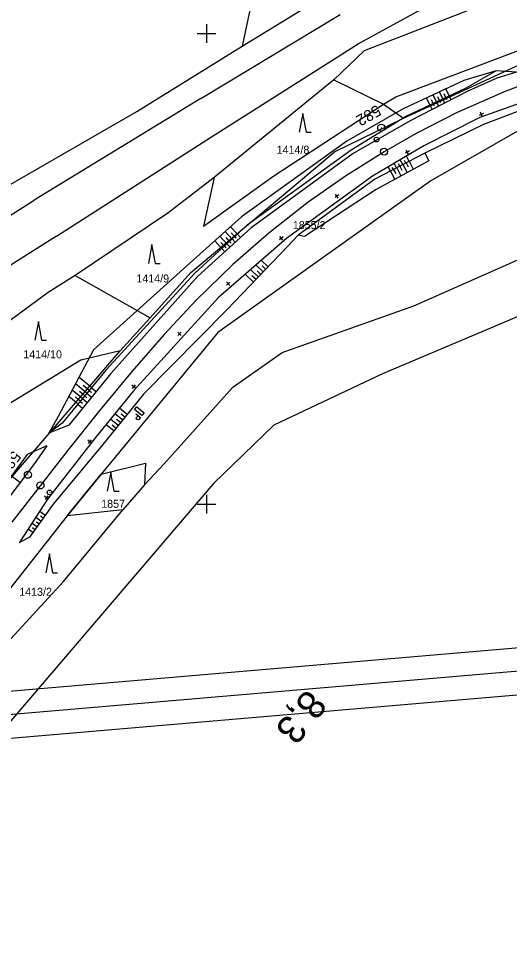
# Model space of a CAD drawing. Extents: x -779302 to -774398, y -1144902 to -1142831.
# Drawn here: x -778340 to -778235.6, y -1143892.5 to -1143696.8 of the extents above; entities that cross this region are included whole.
import ezdxf

# ---------------------------------------------------------------- set-up
doc = ezdxf.new("R2010")
doc.units = 0
for name, color, linetype in [('hektosit - Vrstva 5', 7, 'Continuous'), ('Hranice parcel', 7, 'Continuous'), ('legenda I_5_2 - Vrstva 53', 7, 'Continuous'), ('Parcelní čísla', 7, 'Continuous'), ('SŽDC', 7, 'Continuous'), ('Vnitřní kresba', 7, 'Continuous'), ('Vrstva 1', 7, 'Continuous'), ('zjednodus_g_situ-seda - Vrstva 1', 7, 'Continuous'), ('zjednodus_g_situ-seda - Vrstva 33', 7, 'Continuous'), ('zjednodus_g_situ-seda - Vrstva 48', 7, 'Continuous'), ('zjednodus_g_situ-seda - Vrstva 49', 7, 'Continuous'), ('zjednodus_g_situ-seda - Vrstva 63', 7, 'Continuous'), ('zjednodus_g_situ-seda - Vrstva 7', 7, 'Continuous'), ('Značky kultur', 7, 'Continuous')]:
    doc.layers.add(name, color=color, linetype=linetype)

msp = doc.modelspace()

# ---------------------------------------------------------------- linework, layer by layer
at = {"layer": 'hektosit - Vrstva 5'}
for p, q in [((-778300, -1143698), (-778300, -1143702)), ((-778302, -1143700), (-778298, -1143700)), ((-778300, -1143798), (-778300, -1143802)), ((-778302, -1143800), (-778298, -1143800))]:
    msp.add_line(p, q, dxfattribs=at)
at = {"layer": 'Hranice parcel'}
for p, q in [((-778287.96, -1143681.89), (-778292.44, -1143702.68)), ((-778292.44, -1143702.68), (-778278.76, -1143694.3)), ((-778272.9, -1143709.81), (-778298.38, -1143730.62)), ((-778272.9, -1143709.81), (-778262.39, -1143715.02)), ((-778262.39, -1143715.02), (-778258.15, -1143717.99)), ((-778327.94, -1143751.44), (-778311.99, -1143760.43)), ((-778318.36, -1143767.45), (-778311.99, -1143760.43)), ((-778297.62, -1143763.5), (-778322.41, -1143793.6)), ((-778340.39, -1143793.1), (-778318.36, -1143767.45)), ((-778329.6, -1143802.5), (-778322.41, -1143793.6)), ((-778313.21, -1143795.87), (-778317.81, -1143801.23)), ((-778317.81, -1143801.23), (-778329.6, -1143802.5)), ((-778329.6, -1143802.5), (-778343.47, -1143820.07))]:
    msp.add_line(p, q, dxfattribs=at)
for points in [[(-778160.14, -1143662.37), (-778266.47, -1143703.7), (-778272.9, -1143709.81)], [(-778262.39, -1143715.02), (-778259.76, -1143713.44), (-778205.17, -1143692.74), (-778156.42, -1143684.85), (-778160.14, -1143662.37)], [(-778258.15, -1143717.99), (-778226.02, -1143703.2), (-778205.58, -1143698.68), (-778187.29, -1143695.6), (-778152.63, -1143691.27)], [(-778359.01, -1143737.93), (-778342.1, -1143732.27), (-778314.85, -1143716.56), (-778292.44, -1143702.68)], [(-778313.21, -1143795.87), (-778309.09, -1143791.5), (-778294.43, -1143775.14), (-778283.89, -1143767.8), (-778255.89, -1143757.86), (-778187.65, -1143727.69), (-778162.69, -1143715.23), (-778155.29, -1143711.47)], [(-778218.29, -1143711.84), (-778252.34, -1143731.3), (-778297.62, -1143763.5)], [(-778298.38, -1143730.62), (-778300.63, -1143740.93), (-778285.72, -1143730.23), (-778262.39, -1143715.02)], [(-778311.99, -1143760.43), (-778303.35, -1143750.75), (-778282.28, -1143733.16), (-778272.82, -1143725.14), (-778258.15, -1143717.99)], [(-778154.14, -1143725.63), (-778179.34, -1143737.13), (-778262.61, -1143772.29), (-778285.69, -1143783.2), (-778298.53, -1143795.65), (-778343.69, -1143848.48), (-778375.32, -1143880.74), (-778394.75, -1143898.05), (-778401.03, -1143902.99), (-778411.09, -1143910.58), (-778464.29, -1143949.38), (-778492.24, -1143968.43), (-778546.37, -1143995.76), (-778568.54, -1144004.65), (-778592.3, -1144003.98), (-778622.87, -1144002.93), (-778634.83, -1144006.49), (-778697.09, -1144033.84)], [(-778298.38, -1143730.62), (-778308.2, -1143738.2), (-778327.94, -1143751.44)], [(-778327.94, -1143751.44), (-778333.64, -1143755.01), (-778357.14, -1143772.22)], [(-778318.36, -1143767.45), (-778326.73, -1143769.44), (-778343.84, -1143779.81)], [(-778322.41, -1143793.6), (-778312.98, -1143791.31), (-778313.21, -1143795.87)], [(-778408.15, -1143894.88), (-778377.97, -1143868.11), (-778330.39, -1143816.43), (-778317.81, -1143801.23)]]:
    msp.add_lwpolyline(points, dxfattribs=at)
at = {"layer": 'legenda I_5_2 - Vrstva 53'}
for points in [[(-778395.28, -1143859.46), (-778380.18, -1143839.73), (-778340.39, -1143793.1), (-778318.36, -1143767.45), (-778311.99, -1143760.43), (-778303.35, -1143750.75), (-778282.28, -1143733.16), (-778272.82, -1143725.14), (-778258.15, -1143717.99), (-778226.02, -1143703.2)], [(-778218.29, -1143711.84), (-778252.34, -1143731.3), (-778297.62, -1143763.5), (-778322.41, -1143793.6), (-778329.6, -1143802.5), (-778343.47, -1143820.07), (-778366.88, -1143851.34), (-778382.36, -1143870.73)]]:
    msp.add_lwpolyline(points, dxfattribs=at)
at = {"layer": 'SŽDC'}
for points in [[(-778395.28, -1143859.46), (-778380.18, -1143839.73), (-778340.39, -1143793.1), (-778318.36, -1143767.45), (-778311.99, -1143760.43), (-778303.35, -1143750.75), (-778282.28, -1143733.16), (-778272.82, -1143725.14), (-778258.15, -1143717.99), (-778226.02, -1143703.2)], [(-778218.29, -1143711.84), (-778252.34, -1143731.3), (-778297.62, -1143763.5), (-778322.41, -1143793.6), (-778329.6, -1143802.5), (-778343.47, -1143820.07), (-778366.88, -1143851.34), (-778382.36, -1143870.73)]]:
    msp.add_lwpolyline(points, dxfattribs=at)
at = {"layer": 'Vnitřní kresba'}
for p, q in [((-778267.79, -1143702.21), (-778234.77, -1143684.06)), ((-778301.23, -1143713.82), (-778271.61, -1143695.99)), ((-778298.93, -1143721.99), (-778267.79, -1143702.21)), ((-778301.23, -1143713.82), (-778336.67, -1143735.43)), ((-778331.87, -1143743.04), (-778298.93, -1143721.99)), ((-778402.63, -1143777.01), (-778336.67, -1143735.43)), ((-778331.87, -1143743.04), (-778397.98, -1143784.72))]:
    msp.add_line(p, q, dxfattribs=at)
at = {"layer": 'Vrstva 1'}
for points in [[(-777571, -1143485.76), (-778617.18, -1143575.21), (-778591.88, -1143871.12), (-777545.7, -1143781.67)], [(-777551.11, -1143777.12), (-778587.32, -1143865.71), (-778611.77, -1143579.77), (-777575.56, -1143491.17)], [(-777580.11, -1143496.57), (-778407.09, -1143567.28), (-778383.5, -1143843.27), (-777556.51, -1143772.57)]]:
    msp.add_lwpolyline(points, close=True, dxfattribs=at)
at = {"layer": 'zjednodus_g_situ-seda - Vrstva 1'}
msp.add_lwpolyline([(-778226.66, -1143708.61), (-778236.33, -1143712.24), (-778246.73, -1143716.81), (-778255.4, -1143721.23), (-778262.26, -1143725.11), (-778270.48, -1143730.29), (-778278.36, -1143735.83), (-778286.77, -1143742.43), (-778294.38, -1143749.08), (-778302.2, -1143756.69), (-778309.01, -1143763.94), (-778315.84, -1143771.74), (-778322.97, -1143780.37), (-778329.39, -1143788.44), (-778335.36, -1143796.08), (-778341.37, -1143803.85)], dxfattribs=at)
at = {"layer": 'zjednodus_g_situ-seda - Vrstva 33'}
msp.add_lwpolyline([(-778313.25, -1143780.62), (-778313.73, -1143781.2), (-778315.29, -1143779.92), (-778314.81, -1143779.34)], close=True, dxfattribs=at)
msp.add_lwpolyline([(-778315.02, -1143780.81), (-778314.05, -1143781.6), (-778314.38, -1143782.01), (-778314.52, -1143782.1), (-778314.75, -1143782.05), (-778314.83, -1143781.98), (-778314.93, -1143781.77), (-778314.86, -1143781.62), (-778314.53, -1143781.21)], dxfattribs=at)
at = {"layer": 'zjednodus_g_situ-seda - Vrstva 48'}
for p, q in [((-778251.13, -1143714.55), (-778251.84, -1143713.05)), ((-778250.45, -1143714.23), (-778250.81, -1143713.48)), ((-778249.78, -1143713.91), (-778250.48, -1143712.41)), ((-778249.1, -1143713.59), (-778249.45, -1143712.84)), ((-778248.42, -1143713.27), (-778249.12, -1143711.78)), ((-778248.42, -1143713.27), (-778248.04, -1143714.08)), ((-778252.49, -1143715.19), (-778253.2, -1143713.69)), ((-778252.49, -1143715.19), (-778252.04, -1143716.15)), ((-778251.81, -1143714.87), (-778252.16, -1143714.12)), ((-778251.81, -1143714.87), (-778251.59, -1143715.33)), ((-778251.13, -1143714.55), (-778250.7, -1143715.46)), ((-778250.45, -1143714.23), (-778250.24, -1143714.67)), ((-778249.77, -1143713.91), (-778249.37, -1143714.77)), ((-778249.1, -1143713.59), (-778248.9, -1143714.01)), ((-778258.26, -1143727.86), (-778258.81, -1143726.82)), ((-778257.59, -1143727.52), (-778257.88, -1143726.98)), ((-778256.93, -1143727.17), (-778257.51, -1143726.06)), ((-778256.91, -1143727.16), (-778256.03, -1143728.84)), ((-778260.92, -1143729.26), (-778261.39, -1143728.35)), ((-778260.25, -1143728.91), (-778260.5, -1143728.44)), ((-778260.23, -1143728.9), (-778259.78, -1143729.76)), ((-778259.59, -1143728.56), (-778260.1, -1143727.58)), ((-778259.57, -1143728.55), (-778258.67, -1143730.27)), ((-778258.92, -1143728.21), (-778259.19, -1143727.71)), ((-778258.9, -1143728.2), (-778258.46, -1143729.06)), ((-778258.24, -1143727.85), (-778257.35, -1143729.55)), ((-778257.58, -1143727.51), (-778257.13, -1143728.35)), ((-778260.9, -1143729.25), (-778259.99, -1143730.99)), ((-778294.56, -1143743.67), (-778296.03, -1143742.06)), ((-778293.45, -1143742.66), (-778294.92, -1143741.06)), ((-778294.01, -1143743.17), (-778294.74, -1143742.36)), ((-778293.44, -1143742.65), (-778292.79, -1143743.35)), ((-778296.77, -1143745.7), (-778298.26, -1143744.07)), ((-778295.67, -1143744.69), (-778297.15, -1143743.06)), ((-778296.22, -1143745.19), (-778296.96, -1143744.38)), ((-778295.11, -1143744.18), (-778295.85, -1143743.37)), ((-778295.65, -1143744.67), (-778295.01, -1143745.37)), ((-778295.1, -1143744.17), (-778294.78, -1143744.52)), ((-778294.54, -1143743.66), (-778293.9, -1143744.36)), ((-778293.99, -1143743.15), (-778293.67, -1143743.51)), ((-778296.76, -1143745.68), (-778296.12, -1143746.38)), ((-778296.2, -1143745.18), (-778295.88, -1143745.53)), ((-778286.88, -1143749.59), (-778288.35, -1143748.18)), ((-778288.96, -1143751.76), (-778290.63, -1143750.16)), ((-778287.92, -1143750.68), (-778289.49, -1143749.17)), ((-778288.44, -1143751.22), (-778289.25, -1143750.44)), ((-778287.4, -1143750.13), (-778288.16, -1143749.4)), ((-778290, -1143752.84), (-778291.77, -1143751.14)), ((-778289.48, -1143752.3), (-778290.34, -1143751.47)), ((-778324.46, -1143775.25), (-778327.11, -1143773.07)), ((-778326.37, -1143777.57), (-778328.55, -1143775.78)), ((-778325.42, -1143776.41), (-778327.83, -1143774.43)), ((-778325.89, -1143776.99), (-778327.04, -1143776.05)), ((-778324.94, -1143775.83), (-778326.21, -1143774.79)), ((-778324.96, -1143775.85), (-778324.46, -1143776.26)), ((-778324.48, -1143775.28), (-778323.49, -1143776.09)), ((-778327.32, -1143778.73), (-778329.27, -1143777.13)), ((-778326.85, -1143778.15), (-778327.88, -1143777.3)), ((-778326.39, -1143777.59), (-778325.39, -1143778.41)), ((-778325.91, -1143777.01), (-778325.42, -1143777.42)), ((-778325.44, -1143776.43), (-778324.44, -1143777.25)), ((-778327.34, -1143778.75), (-778326.34, -1143779.58)), ((-778326.87, -1143778.17), (-778326.37, -1143778.58)), ((-778316.9, -1143780.95), (-778318.52, -1143779.63)), ((-778318.8, -1143783.27), (-778320.41, -1143781.95)), ((-778317.85, -1143782.11), (-778319.47, -1143780.79)), ((-778318.32, -1143782.69), (-778319.13, -1143782.03)), ((-778317.38, -1143781.53), (-778318.18, -1143780.87)), ((-778319.74, -1143784.43), (-778321.36, -1143783.12)), ((-778319.27, -1143783.85), (-778320.08, -1143783.19)), ((-778339.69, -1143795.41), (-778341.51, -1143794.02)), ((-778334.33, -1143802.39), (-778335.48, -1143801.56)), ((-778335.2, -1143803.61), (-778336.31, -1143802.82)), ((-778334.77, -1143803), (-778335.33, -1143802.59)), ((-778336.96, -1143806.04), (-778337.95, -1143805.33)), ((-778336.08, -1143804.83), (-778337.13, -1143804.07)), ((-778336.52, -1143805.44), (-778337.03, -1143805.07)), ((-778335.64, -1143804.22), (-778336.18, -1143803.83))]:
    msp.add_line(p, q, dxfattribs=at)
at = {"layer": 'zjednodus_g_situ-seda - Vrstva 49'}
for points in [[(-778136.63, -1143697.49), (-778161.83, -1143700.92), (-778185.22, -1143703.57), (-778188.13, -1143703.75), (-778197.91, -1143705.22), (-778213.57, -1143708.84), (-778241.08, -1143719.37), (-778253.56, -1143725.4), (-778264.19, -1143730.97), (-778280.54, -1143742.85), (-778282.68, -1143745.21), (-778295.59, -1143758.65), (-778313.39, -1143776.64), (-778322.08, -1143787.3), (-778332.62, -1143800.03), (-778337.65, -1143807.01), (-778339.86, -1143808.25)], [(-778161.78, -1143698.78), (-778186.22, -1143701.95), (-778198.16, -1143704.12), (-778213.76, -1143707.85), (-778241.89, -1143717.86)], [(-778234.08, -1143708.23), (-778238.39, -1143707.94), (-778244.86, -1143711.6), (-778257.51, -1143717.54), (-778269.27, -1143724.77), (-778291.35, -1143740.74), (-778302.46, -1143750.9), (-778321.34, -1143771.46), (-778330.69, -1143782.81), (-778333.56, -1143784.89)], [(-778238.39, -1143707.94), (-778245.32, -1143709.99), (-778258.2, -1143716.04), (-778270.15, -1143722.86), (-778292.58, -1143738.97), (-778303.48, -1143748.75), (-778324.01, -1143767.21), (-778331.52, -1143781.38), (-778333.56, -1143784.89)], [(-778234.08, -1143708.23), (-778238.3, -1143709.46), (-778244.47, -1143712.24), (-778256.72, -1143718.57), (-778268.79, -1143725.5), (-778290.53, -1143741.3), (-778301.93, -1143751.66), (-778320.33, -1143772.21), (-778329.3, -1143783.2), (-778333.56, -1143784.89)], [(-778241.89, -1143717.86), (-778253.83, -1143723.89), (-778264.71, -1143730.3), (-778282.99, -1143743.53)], [(-778253.56, -1143725.4), (-778252.72, -1143727.04), (-778263.92, -1143733.12), (-778279.15, -1143743.12), (-778280.54, -1143742.85)], [(-778282.99, -1143743.53), (-778297.46, -1143756.08), (-778315.52, -1143775.95)], [(-778315.52, -1143775.95), (-778323.59, -1143785.85), (-778333.8, -1143798.98), (-778339.86, -1143808.25)], [(-778333.99, -1143787.58), (-778336.61, -1143791.37), (-778344.02, -1143801.11), (-778354.3, -1143816.64), (-778366.78, -1143832.56), (-778374.67, -1143843.15), (-778383.24, -1143853.65), (-778392.93, -1143865.25), (-778400.17, -1143872.91), (-778405.12, -1143878.31), (-778413.66, -1143886.77), (-778425.31, -1143895.33), (-778436.1, -1143903.82), (-778447.56, -1143911.56), (-778458.03, -1143918.06)], [(-778333.99, -1143787.58), (-778338.16, -1143789.47), (-778345.72, -1143799.74), (-778357.62, -1143814.04), (-778371.19, -1143829.27), (-778386.14, -1143847.12), (-778403.66, -1143869.84), (-778405.71, -1143873.18)]]:
    msp.add_lwpolyline(points, dxfattribs=at)
at = {"layer": 'zjednodus_g_situ-seda - Vrstva 63'}
for p, q in [((-778262.9, -1143720), (-778262.8, -1143720)), ((-778338.03, -1143793.76), (-778337.93, -1143793.76))]:
    msp.add_line(p, q, dxfattribs=at)
for centre in [(-778262.85, -1143720), (-778337.98, -1143793.76)]:
    msp.add_circle(centre, 0.756, dxfattribs=at)
at = {"layer": 'zjednodus_g_situ-seda - Vrstva 7'}
for p, q in [((-778241.09, -1143717.02), (-778242.01, -1143717.4)), ((-778241.36, -1143717.67), (-778241.74, -1143716.75)), ((-778263.81, -1143722.51), (-778263.89, -1143722.56)), ((-778256.88, -1143724.94), (-778257.74, -1143725.45)), ((-778257.06, -1143725.63), (-778257.56, -1143724.77)), ((-778271.86, -1143734.29), (-778272.68, -1143734.86)), ((-778271.99, -1143734.99), (-778272.56, -1143734.16)), ((-778283.71, -1143743.19), (-778284.49, -1143743.81)), ((-778283.79, -1143743.89), (-778284.41, -1143743.11)), ((-778295.03, -1143752.82), (-778295.76, -1143753.5)), ((-778295.06, -1143753.53), (-778295.74, -1143752.79)), ((-778305.37, -1143764.18), (-778306.09, -1143763.49)), ((-778305.39, -1143763.47), (-778306.08, -1143764.19)), ((-778315.12, -1143775.37), (-778315.9, -1143774.74)), ((-778315.19, -1143774.67), (-778315.83, -1143775.44)), ((-778324.46, -1143787.04), (-778325.25, -1143786.43)), ((-778324.55, -1143786.34), (-778325.16, -1143787.13)), ((-778333.35, -1143797.49), (-778333.41, -1143797.57)), ((-778333.64, -1143798.93), (-778334.43, -1143798.32)), ((-778333.72, -1143798.23), (-778334.34, -1143799.02))]:
    msp.add_line(p, q, dxfattribs=at)
for centre, radius in [((-778263.85, -1143722.54), 0.5), ((-778262.26, -1143725.11), 0.75), ((-778335.31, -1143796.03), 0.75), ((-778333.38, -1143797.53), 0.5)]:
    msp.add_circle(centre, radius, dxfattribs=at)
at = {"layer": 'Značky kultur'}
for p, q in [((-778279.52, -1143716.98), (-778280.27, -1143720.98)), ((-778278.77, -1143720.98), (-778279.52, -1143716.98)), ((-778278.77, -1143720.98), (-778277.77, -1143720.98)), ((-778311.6, -1143744.85), (-778312.35, -1143748.85)), ((-778310.85, -1143748.85), (-778311.6, -1143744.85)), ((-778310.85, -1143748.85), (-778309.85, -1143748.85)), ((-778335.75, -1143761.18), (-778336.5, -1143765.18)), ((-778335, -1143765.18), (-778335.75, -1143761.18)), ((-778335, -1143765.18), (-778334, -1143765.18)), ((-778320.36, -1143793.28), (-778321.11, -1143797.28)), ((-778319.61, -1143797.28), (-778320.36, -1143793.28)), ((-778319.61, -1143797.28), (-778318.61, -1143797.28)), ((-778333.41, -1143810.58), (-778334.16, -1143814.58)), ((-778332.66, -1143814.58), (-778333.41, -1143810.58)), ((-778332.66, -1143814.58), (-778331.66, -1143814.58))]:
    msp.add_line(p, q, dxfattribs=at)

# ---------------------------------------------------------------- texts
at = {"layer": 'Parcelní čísla'}
for s, p in [('1414/8', (-778285.1, -1143725.56)), ('1855/2', (-778281.65, -1143741.56)), ('1414/9', (-778314.92, -1143752.9)), ('1414/10', (-778338.96, -1143769.02)), ('1857', (-778322.4, -1143800.78)), ('1413/2', (-778339.83, -1143819.48))]:
    msp.add_text(s, height=1.7, dxfattribs=at).set_placement(p)
at = {"layer": 'zjednodus_g_situ-seda - Vrstva 63'}
for s, rotation, p in [('582', 209.5392, (-778263.79, -1143715.07)), ('583', 232.0225, (-778341.13, -1143788.49))]:
    msp.add_text(s, height=2.4, rotation=rotation, dxfattribs=at).set_placement(p)
at = {"layer": 'zjednodus_g_situ-seda - Vrstva 7'}
msp.add_text('8,3', height=6, rotation=231.5157, dxfattribs=at).set_placement((-778278.7, -1143839.05))

doc.saveas('drawing.dxf')
